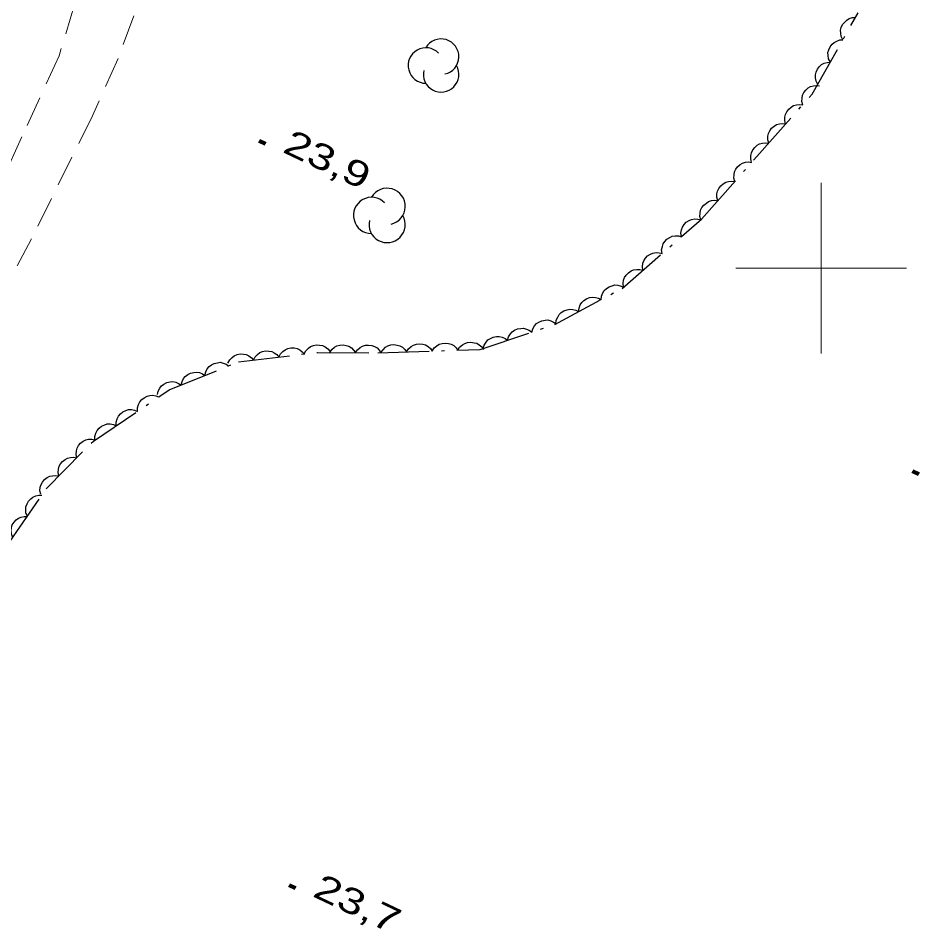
# Model space of a CAD drawing. Extents: x 356765 to 358572, y 5103174 to 5104650.
# Drawn here: x 357853 to 357905.7, y 5103761.3 to 5103814.6 of the extents above; entities that cross this region are included whole.
import ezdxf

# ---------------------------------------------------------------- set-up
doc = ezdxf.new("R2010")
doc.units = 0
doc.header["$LTSCALE"] = 0.6
doc.linetypes.add('DOT_DASHED', pattern=[7.7, 5, -1.2, 0.3, -1.2])
doc.linetypes.add('MEDIUM_DASHED', pattern=[4.5, 3, -1.5])
for name, color, linetype, lineweight in [('19', 7, 'Continuous', 13), ('3', 7, 'Continuous', 140), ('44', 7, 'Continuous', 25), ('61', 7, 'Continuous', 13)]:
    doc.layers.add(name, color=color, linetype=linetype, lineweight=lineweight)

msp = doc.modelspace()

# ---------------------------------------------------------------- linework, layer by layer
at = {"layer": '19', "linetype": 'MEDIUM_DASHED'}
for points in [[(357903.56, 5103934.88), (357897.17, 5103922.09), (357890.84, 5103909.21), (357885.4, 5103897.98), (357879.32, 5103885.54), (357872.29, 5103871.18), (357868.94, 5103864.35), (357867.16, 5103860.74), (357864.9, 5103855.16), (357862.49, 5103848.78), (357860.4, 5103842.81), (357859.48, 5103837.86), (357859.2, 5103835.97), (357858.96, 5103834.15), (357858.34, 5103829.22), (357857.79, 5103823.18), (357857.48, 5103820.72), (357856.98, 5103818.26), (357856.27, 5103815.44), (357855.36, 5103812.43), (357853.18, 5103807.69), (357852.08, 5103805.29)], [(357904.23, 5103931.97), (357898.84, 5103921.3), (357894.06, 5103911.38), (357888.73, 5103900.74), (357883.1, 5103888.63), (357877.93, 5103877.49), (357872.8, 5103866.41), (357872.13, 5103864.99), (357871.27, 5103861.77), (357869.62, 5103856.73), (357867.66, 5103850.3), (357866.53, 5103846.73), (357865.94, 5103844.62), (357864.42, 5103838.43), (357863.39, 5103833.83), (357862.41, 5103826.86), (357861.46, 5103821.34), (357860.37, 5103816.96), (357859.73, 5103814.78), (357858.81, 5103812.27), (357857.31, 5103808.91), (357853.75, 5103801.72), (357850.76, 5103796.06)]]:
    msp.add_lwpolyline(points, dxfattribs=at)
at = {"layer": '3'}
for p, q in [((357867.08, 5103807.45), (357867.44, 5103807.28)), ((357905.35, 5103788.1), (357905.71, 5103787.93)), ((357868.84, 5103763.86), (357869.2, 5103763.69))]:
    msp.add_line(p, q, dxfattribs=at)
at = {"layer": '44', "linetype": 'DOT_DASHED'}
msp.add_lwpolyline([(357852.49, 5103784), (357854.63, 5103787.1), (357857.37, 5103789.87), (357861.8, 5103792.86), (357865.87, 5103794.51), (357870.5, 5103795.06), (357874.03, 5103795.04), (357880.03, 5103795.23), (357884.39, 5103796.7), (357888.33, 5103798.81), (357892.98, 5103802.86), (357896.22, 5103806.53), (357899.47, 5103810.19), (357902.15, 5103814.95)], dxfattribs=at)
at = {"layer": '44'}
for points in [[(357901.26, 5103813.37), (357901.17, 5103813.56), (357901.14, 5103813.76), (357901.13, 5103813.93), (357901.17, 5103814.1), (357901.25, 5103814.27), (357901.37, 5103814.41), (357901.49, 5103814.53), (357901.64, 5103814.61), (357901.82, 5103814.67), (357902, 5103814.68)], [(357900.53, 5103812.07), (357900.43, 5103812.25), (357900.4, 5103812.45), (357900.39, 5103812.62), (357900.44, 5103812.79), (357900.51, 5103812.96), (357900.64, 5103813.11), (357900.75, 5103813.22), (357900.91, 5103813.3), (357901.08, 5103813.36), (357901.26, 5103813.37)], [(357899.79, 5103810.76), (357899.7, 5103810.95), (357899.66, 5103811.15), (357899.66, 5103811.31), (357899.7, 5103811.48), (357899.78, 5103811.65), (357899.9, 5103811.8), (357900.01, 5103811.92), (357900.17, 5103812), (357900.35, 5103812.05), (357900.53, 5103812.07)], [(357898.91, 5103809.56), (357898.86, 5103809.76), (357898.87, 5103809.96), (357898.9, 5103810.13), (357898.97, 5103810.28), (357899.09, 5103810.43), (357899.23, 5103810.55), (357899.37, 5103810.64), (357899.54, 5103810.68), (357899.73, 5103810.7), (357899.9, 5103810.68)], [(357897.91, 5103808.44), (357897.86, 5103808.64), (357897.87, 5103808.84), (357897.9, 5103809), (357897.98, 5103809.16), (357898.09, 5103809.31), (357898.24, 5103809.43), (357898.38, 5103809.52), (357898.55, 5103809.56), (357898.73, 5103809.58), (357898.91, 5103809.56)], [(357896.92, 5103807.31), (357896.87, 5103807.52), (357896.87, 5103807.72), (357896.9, 5103807.88), (357896.98, 5103808.04), (357897.09, 5103808.19), (357897.24, 5103808.31), (357897.38, 5103808.4), (357897.55, 5103808.44), (357897.73, 5103808.46), (357897.91, 5103808.44)], [(357895.92, 5103806.19), (357895.87, 5103806.4), (357895.88, 5103806.6), (357895.91, 5103806.76), (357895.99, 5103806.92), (357896.1, 5103807.07), (357896.25, 5103807.19), (357896.38, 5103807.27), (357896.55, 5103807.32), (357896.74, 5103807.34), (357896.92, 5103807.31)], [(357894.93, 5103805.07), (357894.88, 5103805.27), (357894.89, 5103805.47), (357894.91, 5103805.64), (357894.99, 5103805.79), (357895.1, 5103805.94), (357895.25, 5103806.06), (357895.39, 5103806.15), (357895.56, 5103806.2), (357895.74, 5103806.22), (357895.92, 5103806.19)], [(357893.94, 5103803.94), (357893.88, 5103804.15), (357893.89, 5103804.35), (357893.92, 5103804.51), (357894, 5103804.67), (357894.11, 5103804.82), (357894.26, 5103804.94), (357894.4, 5103805.03), (357894.57, 5103805.07), (357894.75, 5103805.09), (357894.93, 5103805.07)], [(357892.94, 5103802.82), (357892.89, 5103803.02), (357892.9, 5103803.22), (357892.93, 5103803.39), (357893.01, 5103803.54), (357893.12, 5103803.69), (357893.27, 5103803.81), (357893.4, 5103803.9), (357893.57, 5103803.95), (357893.76, 5103803.97), (357893.94, 5103803.94)], [(357891.81, 5103801.84), (357891.78, 5103802.05), (357891.82, 5103802.25), (357891.87, 5103802.4), (357891.97, 5103802.55), (357892.09, 5103802.68), (357892.26, 5103802.78), (357892.4, 5103802.85), (357892.58, 5103802.88), (357892.76, 5103802.87), (357892.94, 5103802.82)], [(357890.68, 5103800.85), (357890.65, 5103801.06), (357890.69, 5103801.26), (357890.74, 5103801.42), (357890.83, 5103801.56), (357890.96, 5103801.7), (357891.13, 5103801.8), (357891.27, 5103801.87), (357891.45, 5103801.89), (357891.63, 5103801.88), (357891.81, 5103801.84)], [(357889.55, 5103799.87), (357889.52, 5103800.08), (357889.55, 5103800.28), (357889.6, 5103800.43), (357889.7, 5103800.58), (357889.83, 5103800.71), (357890, 5103800.81), (357890.14, 5103800.88), (357890.32, 5103800.91), (357890.5, 5103800.9), (357890.68, 5103800.85)], [(357888.41, 5103798.88), (357888.39, 5103799.09), (357888.42, 5103799.29), (357888.47, 5103799.45), (357888.57, 5103799.59), (357888.7, 5103799.73), (357888.86, 5103799.83), (357889.01, 5103799.9), (357889.19, 5103799.92), (357889.37, 5103799.91), (357889.55, 5103799.87)], [(357887.11, 5103798.15), (357887.13, 5103798.36), (357887.21, 5103798.55), (357887.29, 5103798.69), (357887.42, 5103798.81), (357887.57, 5103798.91), (357887.75, 5103798.97), (357887.91, 5103799.01), (357888.09, 5103798.99), (357888.27, 5103798.95), (357888.43, 5103798.86)], [(357885.78, 5103797.45), (357885.81, 5103797.65), (357885.88, 5103797.84), (357885.97, 5103797.98), (357886.1, 5103798.1), (357886.25, 5103798.2), (357886.43, 5103798.27), (357886.59, 5103798.3), (357886.77, 5103798.28), (357886.95, 5103798.24), (357887.11, 5103798.15)], [(357884.46, 5103796.74), (357884.48, 5103796.95), (357884.56, 5103797.13), (357884.65, 5103797.28), (357884.77, 5103797.4), (357884.93, 5103797.5), (357885.11, 5103797.56), (357885.27, 5103797.59), (357885.44, 5103797.58), (357885.62, 5103797.53), (357885.78, 5103797.45)], [(357883.05, 5103796.25), (357883.1, 5103796.45), (357883.21, 5103796.62), (357883.32, 5103796.75), (357883.46, 5103796.84), (357883.63, 5103796.92), (357883.82, 5103796.95), (357883.98, 5103796.96), (357884.15, 5103796.91), (357884.32, 5103796.83), (357884.47, 5103796.73)], [(357881.62, 5103795.77), (357881.68, 5103795.97), (357881.79, 5103796.14), (357881.89, 5103796.27), (357882.04, 5103796.36), (357882.21, 5103796.44), (357882.4, 5103796.47), (357882.56, 5103796.48), (357882.73, 5103796.43), (357882.9, 5103796.36), (357883.05, 5103796.25)], [(357875.71, 5103795.09), (357875.83, 5103795.27), (357875.98, 5103795.4), (357876.12, 5103795.49), (357876.29, 5103795.54), (357876.47, 5103795.57), (357876.66, 5103795.54), (357876.82, 5103795.5), (357876.97, 5103795.41), (357877.11, 5103795.29), (357877.21, 5103795.14)], [(357877.21, 5103795.14), (357877.32, 5103795.32), (357877.48, 5103795.45), (357877.62, 5103795.54), (357877.79, 5103795.59), (357877.97, 5103795.61), (357878.16, 5103795.59), (357878.32, 5103795.55), (357878.47, 5103795.46), (357878.61, 5103795.33), (357878.71, 5103795.19)], [(357878.71, 5103795.19), (357878.82, 5103795.36), (357878.98, 5103795.5), (357879.12, 5103795.59), (357879.28, 5103795.64), (357879.47, 5103795.66), (357879.66, 5103795.63), (357879.82, 5103795.6), (357879.97, 5103795.5), (357880.11, 5103795.38), (357880.21, 5103795.24)], [(357880.2, 5103795.29), (357880.26, 5103795.49), (357880.37, 5103795.66), (357880.47, 5103795.79), (357880.62, 5103795.88), (357880.79, 5103795.96), (357880.98, 5103795.99), (357881.14, 5103796), (357881.31, 5103795.95), (357881.48, 5103795.88), (357881.62, 5103795.77)], [(357866.74, 5103794.61), (357866.84, 5103794.8), (357866.98, 5103794.94), (357867.11, 5103795.05), (357867.27, 5103795.11), (357867.45, 5103795.15), (357867.64, 5103795.14), (357867.81, 5103795.11), (357867.96, 5103795.04), (357868.11, 5103794.93), (357868.23, 5103794.79)], [(357868.23, 5103794.79), (357868.33, 5103794.98), (357868.47, 5103795.12), (357868.6, 5103795.22), (357868.76, 5103795.29), (357868.94, 5103795.33), (357869.13, 5103795.32), (357869.3, 5103795.29), (357869.45, 5103795.21), (357869.6, 5103795.1), (357869.72, 5103794.97)], [(357869.72, 5103794.97), (357869.82, 5103795.15), (357869.96, 5103795.3), (357870.09, 5103795.4), (357870.25, 5103795.47), (357870.43, 5103795.5), (357870.62, 5103795.49), (357870.78, 5103795.47), (357870.94, 5103795.39), (357871.09, 5103795.28), (357871.21, 5103795.14)], [(357871.22, 5103795.06), (357871.33, 5103795.23), (357871.49, 5103795.36), (357871.63, 5103795.44), (357871.8, 5103795.48), (357871.99, 5103795.5), (357872.18, 5103795.47), (357872.33, 5103795.42), (357872.48, 5103795.32), (357872.61, 5103795.2), (357872.71, 5103795.05)], [(357872.71, 5103795.05), (357872.83, 5103795.22), (357872.99, 5103795.35), (357873.13, 5103795.43), (357873.3, 5103795.48), (357873.49, 5103795.49), (357873.68, 5103795.46), (357873.83, 5103795.41), (357873.98, 5103795.32), (357874.11, 5103795.19), (357874.21, 5103795.04)], [(357874.21, 5103795.05), (357874.33, 5103795.22), (357874.48, 5103795.36), (357874.62, 5103795.45), (357874.79, 5103795.5), (357874.97, 5103795.52), (357875.16, 5103795.49), (357875.32, 5103795.45), (357875.47, 5103795.36), (357875.61, 5103795.24), (357875.71, 5103795.09)], [(357863.9, 5103793.71), (357863.95, 5103793.92), (357864.04, 5103794.09), (357864.14, 5103794.23), (357864.28, 5103794.33), (357864.45, 5103794.42), (357864.64, 5103794.46), (357864.8, 5103794.48), (357864.97, 5103794.44), (357865.14, 5103794.38), (357865.29, 5103794.28)], [(357865.25, 5103794.44), (357865.35, 5103794.62), (357865.49, 5103794.77), (357865.62, 5103794.87), (357865.78, 5103794.93), (357865.96, 5103794.97), (357866.16, 5103794.96), (357866.32, 5103794.94), (357866.47, 5103794.86), (357866.62, 5103794.75), (357866.74, 5103794.61)], [(357862.51, 5103793.15), (357862.56, 5103793.35), (357862.65, 5103793.53), (357862.75, 5103793.66), (357862.89, 5103793.77), (357863.06, 5103793.85), (357863.25, 5103793.89), (357863.41, 5103793.91), (357863.58, 5103793.88), (357863.75, 5103793.81), (357863.9, 5103793.71)], [(357861.12, 5103792.59), (357861.17, 5103792.79), (357861.26, 5103792.97), (357861.36, 5103793.1), (357861.5, 5103793.21), (357861.67, 5103793.29), (357861.86, 5103793.33), (357862.02, 5103793.35), (357862.19, 5103793.31), (357862.36, 5103793.25), (357862.51, 5103793.15)], [(357859.95, 5103791.61), (357859.95, 5103791.82), (357860.01, 5103792.02), (357860.08, 5103792.17), (357860.2, 5103792.3), (357860.34, 5103792.41), (357860.51, 5103792.49), (357860.67, 5103792.54), (357860.84, 5103792.55), (357861.03, 5103792.52), (357861.19, 5103792.45)], [(357858.71, 5103790.77), (357858.71, 5103790.98), (357858.77, 5103791.18), (357858.84, 5103791.33), (357858.95, 5103791.46), (357859.1, 5103791.58), (357859.27, 5103791.65), (357859.42, 5103791.71), (357859.6, 5103791.71), (357859.78, 5103791.68), (357859.95, 5103791.61)], [(357857.46, 5103789.93), (357857.46, 5103790.14), (357857.52, 5103790.34), (357857.59, 5103790.49), (357857.71, 5103790.62), (357857.85, 5103790.74), (357858.03, 5103790.82), (357858.18, 5103790.87), (357858.36, 5103790.87), (357858.54, 5103790.84), (357858.71, 5103790.77)], [(357856.4, 5103788.88), (357856.35, 5103789.09), (357856.37, 5103789.29), (357856.41, 5103789.45), (357856.5, 5103789.6), (357856.62, 5103789.75), (357856.77, 5103789.86), (357856.92, 5103789.94), (357857.09, 5103789.98), (357857.27, 5103789.98), (357857.45, 5103789.95)], [(357855.34, 5103787.82), (357855.3, 5103788.02), (357855.32, 5103788.23), (357855.36, 5103788.39), (357855.45, 5103788.54), (357855.56, 5103788.68), (357855.72, 5103788.79), (357855.86, 5103788.87), (357856.03, 5103788.91), (357856.22, 5103788.92), (357856.4, 5103788.88)], [(357854.29, 5103786.75), (357854.24, 5103786.96), (357854.26, 5103787.16), (357854.3, 5103787.32), (357854.39, 5103787.47), (357854.51, 5103787.61), (357854.66, 5103787.73), (357854.81, 5103787.81), (357854.98, 5103787.84), (357855.16, 5103787.85), (357855.34, 5103787.82)], [(357853.5, 5103785.46), (357853.42, 5103785.66), (357853.41, 5103785.86), (357853.42, 5103786.02), (357853.48, 5103786.19), (357853.57, 5103786.35), (357853.7, 5103786.49), (357853.83, 5103786.59), (357853.99, 5103786.66), (357854.17, 5103786.7), (357854.35, 5103786.7)], [(357852.65, 5103784.23), (357852.57, 5103784.42), (357852.56, 5103784.63), (357852.57, 5103784.79), (357852.62, 5103784.96), (357852.72, 5103785.12), (357852.85, 5103785.25), (357852.98, 5103785.36), (357853.14, 5103785.42), (357853.32, 5103785.46), (357853.5, 5103785.46)]]:
    msp.add_lwpolyline(points, dxfattribs=at)
for centre, radius, start, end in [((357877.7338, 5103812.3829), 1.0386, 282.26917, 149.72626), ((357876.8406, 5103811.8636), 1.0386, 44.11537, 269.80396), ((357877.7338, 5103811.3443), 1.0386, 166.93686, 29.62122), ((357874.5735, 5103803.6151), 1.0619, 282.26917, 149.72626), ((357873.6603, 5103803.0841), 1.0619, 44.11537, 269.80396), ((357874.5735, 5103802.5531), 1.0619, 166.93686, 29.62122)]:
    msp.add_arc(centre, radius, start, end, dxfattribs=at)
at = {"layer": '61'}
for p, q in [((357900, 5103795), (357900, 5103805)), ((357895, 5103800), (357905, 5103800))]:
    msp.add_line(p, q, dxfattribs=at)

# ---------------------------------------------------------------- texts
at = {"layer": '3', "width": 1.35}
for s, p in [('23,9   ', (357868.38, 5103806.82)), ('23,7   ', (357870.14, 5103763.23))]:
    msp.add_text(s, height=1.5, rotation=334.619, dxfattribs=at).set_placement(p)

doc.saveas('drawing.dxf')
